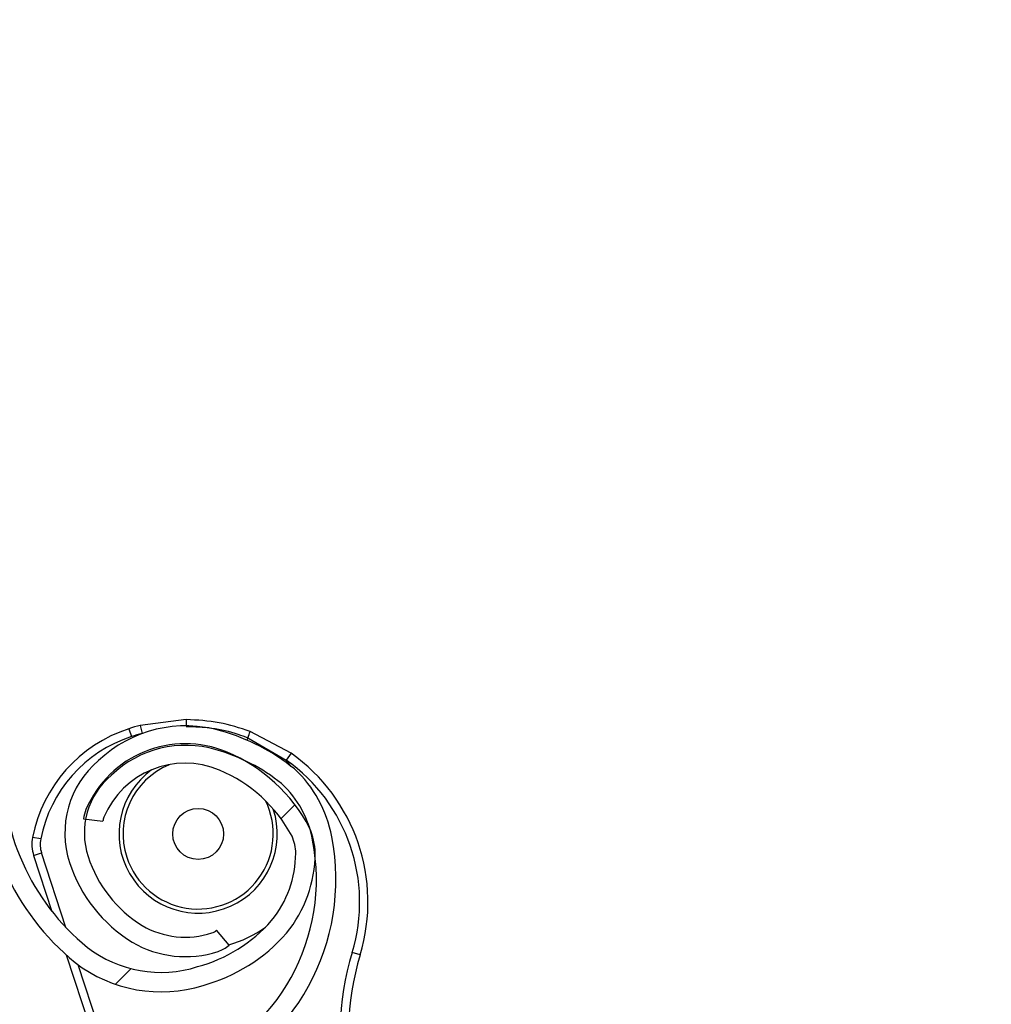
# Model space of a CAD drawing. Header units: inches. Extents: x 170 to 284, y 215 to 248.
# Tile 325 of 656: x 186.617 to 186.738, y 244.487 to 244.609. Entities that reach past the tile are written whole.
import ezdxf

# ---------------------------------------------------------------- set-up
doc = ezdxf.new("R2010")
doc.units = ezdxf.units.IN
doc.header["$LTSCALE"] = 0.25
doc.header["$MEASUREMENT"] = 0
doc.layers.add('ANNOTATIONS', color=1, linetype='Continuous')
doc.layers.add('LH BENCH MOUNT', color=7, linetype='Continuous')
doc.styles.add('ARIAL', font='arial.ttf', dxfattribs={"height": 0.09375})
doc.dimstyles.new('STANDARD$0', dxfattribs={"dimtxt": 0.09375, "dimasz": 0.09375, "dimexe": 0.03125, "dimexo": 0.046875, "dimgap": 0.09, "dimtad": 0, "dimtih": 1, "dimtoh": 1, "dimdec": 4, "dimzin": 0, "dimdsep": 46, "dimtxsty": 'ARIAL', "dimcen": 0.09, "dimadec": 0, "dimazin": 0, "dimtfac": 1, "dimtdec": 4, "dimtofl": 0, "dimtmove": 0, "dimatfit": 1, "dimfxl": 1, "dimtolj": 1, "dimtzin": 0, "dimarcsym": 0})
pattern_1 = [(45, (176.0930244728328, 238.0091787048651), (-0.03026527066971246, 0.03026527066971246), [])]

# ---------------------------------------------------------------- blocks, each defined once
blk = doc.blocks.new('*D112')
at = {"layer": 'ANNOTATIONS', "color": 0, "lineweight": -2, "transparency": 16777216}
for p, q in [((185.9644948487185, 245.1675370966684), (185.9644948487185, 245.9014140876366)), ((187.1992356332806, 244.1734105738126), (187.1992356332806, 245.9014140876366)), ((186.0582448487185, 245.8701640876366), (186.271591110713, 245.8701640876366)), ((187.1054856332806, 245.8701640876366), (186.892139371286, 245.8701640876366))]:
    blk.add_line(p, q, dxfattribs=at)
at = {"layer": 'ANNOTATIONS', "color": 0, "transparency": 16777216}
for points in [[(186.0582448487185, 245.8857890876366), (186.0582448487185, 245.8545390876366), (185.9644948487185, 245.8701640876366)], [(187.1054856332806, 245.8857890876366), (187.1054856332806, 245.8545390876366), (187.1992356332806, 245.8701640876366)]]:
    blk.add_solid(points, dxfattribs=at)
at = {"layer": 'defpoints', "color": 0, "transparency": 16777216}
for p in [(187.1992356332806, 245.8701640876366), (185.9644948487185, 245.1206620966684), (187.1992356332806, 244.1265355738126)]:
    blk.add_point(p, dxfattribs=at)
at = {"layer": 'ANNOTATIONS', "color": 0, "transparency": 16777216, "insert": (186.5818652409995, 245.8701640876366), "char_height": 0.09375, "attachment_point": 5, "style": 'ARIAL'}
blk.add_mtext('\\A1;DIM "A"', dxfattribs=at)

msp = doc.modelspace()

# ---------------------------------------------------------------- hatches: boundary and pattern name
at = {"layer": 'LH BENCH MOUNT'}
h = msp.add_hatch(dxfattribs=at)
h.set_pattern_fill('ANSI31', color=256, scale=0.34241245, angle=2.8e-322, style=0)
h.set_pattern_definition([(45, (176.1263761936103, 238.0091787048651), (-0.03026527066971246, 0.03026527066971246), [])])
edge = h.paths.add_edge_path(flags=0)
edge.add_arc((186.41301658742, 243.9014011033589), 0.021400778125, 89.9999999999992, 390.52248781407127, ccw=False)
edge.add_line((186.41301658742, 243.9228018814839), (186.485779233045, 243.9228018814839))
edge.add_arc((186.485779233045, 244.3336968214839), 0.4108949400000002, 270, 450.0000000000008)
edge.add_line((186.485779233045, 244.7445917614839), (186.00212164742, 244.7445917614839))
edge.add_arc((186.00212164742, 244.7488719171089), 0.004280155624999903, 180.0000000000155, 269.9999999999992, ccw=False)
edge.add_line((185.997841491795, 244.7488719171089), (185.997841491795, 244.7916734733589))
edge.add_arc((186.00212164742, 244.7916734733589), 0.004280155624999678, 360, 540, ccw=False)
edge.add_line((186.006401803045, 244.7916734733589), (186.006401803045, 244.7488719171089))
edge.add_line((186.006401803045, 244.7488719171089), (186.003169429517, 244.7488719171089))
edge.add_line((186.003169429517, 244.7488719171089), (186.003169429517, 244.7916734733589))
edge.add_arc((186.00212164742, 244.7916734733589), 0.001047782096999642, 360, 540.0000000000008)
edge.add_line((186.001073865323, 244.7916734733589), (186.001073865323, 244.7488719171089))
edge.add_arc((186.00212164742, 244.7488719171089), 0.001047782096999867, 180, 270)
edge.add_line((186.00212164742, 244.7478241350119), (186.485779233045, 244.7478241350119))
edge.add_arc((186.485779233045, 244.3336968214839), 0.4141273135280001, 269.9999999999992, 450, ccw=False)
edge.add_line((186.485779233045, 243.9195695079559), (186.41301658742, 243.9195695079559))
edge.add_arc((186.41301658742, 243.9014011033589), 0.018168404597, 450.0000000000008, 750.5224878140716)
edge.add_arc((186.4277648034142, 243.9100962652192), 0.001047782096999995, 390.5224878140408, 495.0000000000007)
edge.add_line((186.4270239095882, 243.9108371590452), (186.4183287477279, 243.9021419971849))
edge.add_line((186.4183287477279, 243.9021419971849), (186.4160431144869, 243.9044276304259))
edge.add_line((186.4160431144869, 243.9044276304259), (186.4247382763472, 243.9131227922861))
edge.add_arc((186.4277648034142, 243.9100962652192), 0.004280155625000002, 390.522487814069, 495.0000000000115, ccw=False)
h = msp.add_hatch(dxfattribs=at)
h.set_pattern_fill('ANSI31', color=256, scale=0.34241245, style=0)
h.set_pattern_definition(pattern_1)
edge = h.paths.add_edge_path(flags=0)
edge.add_line((186.4524275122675, 244.7403116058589), (186.1100150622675, 244.7403116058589))
edge.add_line((186.1100150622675, 244.7403116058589), (186.1100150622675, 244.7445917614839))
edge.add_line((186.1100150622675, 244.7445917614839), (186.4524275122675, 244.7445917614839))
edge.add_arc((186.4524275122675, 244.3336968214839), 0.4108949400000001, 269.9999999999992, 450, ccw=False)
edge.add_line((186.4524275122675, 243.9228018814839), (186.3796648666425, 243.9228018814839))
edge.add_line((186.3796648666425, 243.9228018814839), (186.3796648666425, 243.9270820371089))
edge.add_line((186.3796648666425, 243.9270820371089), (186.4524275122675, 243.9270820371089))
edge.add_arc((186.4524275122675, 244.3336968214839), 0.406614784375, 270, 450.0000000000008)
h = msp.add_hatch(dxfattribs=at)
h.set_pattern_fill('ANSI31', color=256, scale=0.34241245, angle=2.8e-322, style=0)
h.set_pattern_definition(pattern_1)
edge = h.paths.add_edge_path(flags=0)
edge.add_arc((186.4568228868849, 244.5826398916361), 0.001712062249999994, 337.1636403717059, 359.3740606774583)
edge.add_line((186.4585348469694, 244.5826211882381), (186.4609487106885, 244.5825948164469))
edge.add_arc((186.4568228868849, 244.5826398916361), 0.004126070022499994, 337.1636403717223, 359.37406067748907, ccw=False)
edge.add_arc((186.4486179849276, 244.5860950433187), 0.01302879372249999, 288.63980774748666, 337.1636403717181, ccw=False)
edge.add_arc((186.4473625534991, 244.5912307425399), 0.01830194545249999, 247.1636403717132, 287.2250133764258, ccw=False)
edge.add_arc((186.4448243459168, 244.5852032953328), 0.01176186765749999, 179.3044980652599, 247.1636403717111, ccw=False)
edge.add_arc((186.4487126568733, 244.5860551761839), 0.01566536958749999, 122.42070840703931, 182.5944401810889, ccw=False)
edge.add_arc((186.4541585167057, 244.578077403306), 0.02532140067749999, 460.0178885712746, 483.1445737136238, ccw=False)
edge.add_arc((186.4514516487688, 244.588059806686), 0.01504902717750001, 419.31935873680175, 456.4782900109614, ccw=False)
edge.add_arc((186.4453969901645, 244.5771227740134), 0.02754708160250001, 340.4721435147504, 420.0962141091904, ccw=False)
edge.add_arc((186.4799208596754, 244.5661140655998), 0.008748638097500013, 528.1222592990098, 675.1050725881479)
edge.add_arc((186.5296791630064, 244.5236116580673), 0.05672062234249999, 426.7342761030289, 500.1735401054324, ccw=False)
edge.add_arc((186.4693350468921, 244.3772253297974), 0.2150521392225, 410.5896679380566, 427.3696940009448, ccw=False)
edge.add_arc((186.5867789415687, 244.5217468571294), 0.02884824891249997, 352.32248383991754, 408.5773971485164, ccw=False)
edge.add_arc((186.6437740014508, 244.5165454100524), 0.0284373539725, 537.2842342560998, 590.8827079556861)
edge.add_arc((186.634940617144, 244.5063326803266), 0.01494630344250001, 232.4550811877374, 287.7108324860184)
edge.add_arc((186.6345969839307, 244.5101927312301), 0.0187470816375, 285.1215149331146, 318.6032563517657)
edge.add_arc((186.6381827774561, 244.5062677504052), 0.0134739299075, 321.0411977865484, 359.4372861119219)
edge.add_arc((186.6456487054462, 244.5059102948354), 0.006011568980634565, 362.1461729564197, 382.8812140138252)
edge.add_arc((186.6351578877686, 244.4997021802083), 0.01816498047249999, 388.0629004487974, 427.163640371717)
edge.add_arc((186.6379618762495, 244.5063607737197), 0.01094007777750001, 427.1636403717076, 517.1636403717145)
edge.add_arc((186.6295991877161, 244.509882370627), 0.001866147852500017, 517.1636403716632, 532.8058868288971)
edge.add_line((186.6277477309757, 244.5101160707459), (186.6253527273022, 244.5104183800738))
edge.add_arc((186.6295991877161, 244.509882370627), 0.004280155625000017, 517.1636403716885, 532.805886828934, ccw=False)
edge.add_arc((186.6379618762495, 244.5063607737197), 0.01335408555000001, 427.16364037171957, 517.1636403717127, ccw=False)
edge.add_arc((186.6351578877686, 244.4997021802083), 0.020578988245, 387.77499868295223, 427.1636403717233, ccw=False)
edge.add_arc((186.6456487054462, 244.5059102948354), 0.008425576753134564, 361.7413075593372, 383.66335128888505, ccw=False)
edge.add_arc((186.6381827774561, 244.5062677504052), 0.01588793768, 320.85394262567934, 359.63422106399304, ccw=False)
edge.add_arc((186.6345969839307, 244.5101927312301), 0.02116108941, 285.2681711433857, 318.7408121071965, ccw=False)
edge.add_arc((186.634940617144, 244.5063326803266), 0.01736031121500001, 232.34388850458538, 287.52949369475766, ccw=False)
edge.add_arc((186.6437740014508, 244.5165454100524), 0.030851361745, 177.0817976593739, 230.9431779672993, ccw=False)
edge.add_arc((186.5867789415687, 244.5217468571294), 0.02643424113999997, 352.105349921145, 408.4872534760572)
edge.add_arc((186.4693350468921, 244.3772253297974), 0.21263813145, 410.6013088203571, 427.3733299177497)
edge.add_arc((186.5296791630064, 244.5236116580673), 0.05430661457, 426.7202670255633, 500.278175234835)
edge.add_arc((186.4799208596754, 244.5661140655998), 0.01116264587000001, 167.2246792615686, 315.6927275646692, ccw=False)
edge.add_arc((186.4453969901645, 244.5771227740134), 0.02513307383, 340.1350405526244, 420.1342981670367)
edge.add_arc((186.4514516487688, 244.588059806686), 0.01263501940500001, 419.2466876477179, 456.1463371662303)
edge.add_arc((186.4541585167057, 244.578077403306), 0.022907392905, 460.2079467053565, 483.1833555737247)
edge.add_arc((186.4487126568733, 244.5860551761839), 0.01325136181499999, 482.3558808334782, 542.8988901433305)
edge.add_arc((186.4448243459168, 244.5852032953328), 0.009347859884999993, 538.8861644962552, 607.1636403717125)
edge.add_arc((186.4473625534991, 244.5912307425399), 0.01588793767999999, 247.1636403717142, 287.1158192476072)
edge.add_arc((186.4486179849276, 244.5860950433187), 0.01061478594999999, 288.7981416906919, 337.1636403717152)
h = msp.add_hatch(dxfattribs=at)
h.set_pattern_fill('ANSI32', color=256, scale=0.34241245, angle=2.8e-322, style=0)
h.set_pattern_definition([(45, (176.0930244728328, 238.0091787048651), (-0.09079581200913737, 0.09079581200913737), []), (45, (176.1535550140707, 238.0091787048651), (-0.09079581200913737, 0.09079581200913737), [])])
edge = h.paths.add_edge_path(flags=0)
edge.add_arc((186.4524275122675, 244.3336968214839), 0.2182879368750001, 180, 540, ccw=False)
edge = h.paths.add_edge_path(flags=0)
edge.add_arc((186.4524275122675, 244.3336968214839), 0.2097276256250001, 180, 540, ccw=False)

# ---------------------------------------------------------------- linework, layer by layer
for p, q in [((186.6380818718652, 244.5226981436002), (186.6323806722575, 244.5219896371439)), ((186.6323806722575, 244.5219896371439), (186.6326359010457, 244.5209946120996)), ((186.6309625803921, 244.5215760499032), (186.6312822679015, 244.5205998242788)), ((186.6510686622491, 244.5185333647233), (186.6459979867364, 244.521234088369)), ((186.6457233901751, 244.5204455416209), (186.6455791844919, 244.5201670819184)), ((186.6457233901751, 244.5204455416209), (186.6504744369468, 244.5176954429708)), ((186.6510686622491, 244.5185333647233), (186.6504744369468, 244.5176954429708)), ((186.6510927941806, 244.5169031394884), (186.6504744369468, 244.5176954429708)), ((186.6253527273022, 244.5104183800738), (186.6277477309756, 244.5101160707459)), ((186.6200451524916, 244.5079136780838), (186.6190374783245, 244.5081132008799)), ((186.6191737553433, 244.5058632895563), (186.6201499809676, 244.5061829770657)), ((186.6231776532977, 244.4969374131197), (186.6201499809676, 244.5061829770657)), ((186.6191737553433, 244.5058632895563), (186.6214404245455, 244.4989415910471)), ((186.6434035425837, 244.4947553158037), (186.641840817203, 244.496595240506)), ((186.623205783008, 244.4935507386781), (186.6376452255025, 244.4494571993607)), ((186.659628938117, 244.4935624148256), (186.6586456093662, 244.4938595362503)), ((186.6322417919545, 244.4692583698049), (186.6246888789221, 244.492322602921))]:
    msp.add_line(p, q, dxfattribs=at)
msp.add_circle((186.6395562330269, 244.5085368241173), 0.00315523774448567, dxfattribs=at)
for centre, radius, start, end in [((186.4524275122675, 244.3336968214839), 0.4141273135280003, 359.3206013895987, 90), ((186.4524275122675, 244.3336968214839), 0.4108949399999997, 359.3152565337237, 90), ((186.4524275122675, 244.3336968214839), 0.406614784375, 359.3080483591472, 90), ((186.4524275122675, 244.3336968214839), 0.218287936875, 358.7109930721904, 270.0000000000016), ((186.4524275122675, 244.3336968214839), 0.2097276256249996, 358.6583711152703, 270.0000000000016), ((186.4524275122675, 244.3336968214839), 0.20865758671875, 358.6514896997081, 270), ((186.6379938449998, 244.5062631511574), 0.01566536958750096, 73.38929102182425, 133.5630227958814), ((186.6379957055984, 244.5000990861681), 0.02259922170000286, 104.3864820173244, 108.1322229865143), ((186.6462878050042, 244.5220460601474), 0.008231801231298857, 175.4565454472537, 180.8190187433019), ((186.6365038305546, 244.5046548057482), 0.01780544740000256, 108.1322229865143, 168.8001128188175), ((186.6379957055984, 244.5000990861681), 0.02157198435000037, 104.3864820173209, 108.1322229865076), ((186.6355406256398, 244.4969205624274), 0.02532140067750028, 50.98647118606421, 74.11315632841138), ((186.6376333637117, 244.5237048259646), 0.00872189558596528, 338.056635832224, 343.5439434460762), ((186.6365038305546, 244.5046548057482), 0.01677821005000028, 108.1322229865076, 168.8001128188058), ((186.6379618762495, 244.5063607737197), 0.01335408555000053, 67.16364037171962, 157.163640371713), ((186.6379938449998, 244.5062631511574), 0.01325136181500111, 73.3244634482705, 133.8674727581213), ((186.6355406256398, 244.4969205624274), 0.02290739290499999, 51.17652932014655, 74.1519381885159), ((186.6351578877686, 244.4997021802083), 0.0205789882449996, 27.77499868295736, 67.16364037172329), ((186.6379957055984, 244.5000990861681), 0.02259922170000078, 343.1873466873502, 54.65704462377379), ((186.6437740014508, 244.5165454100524), 0.03085136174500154, 177.0817976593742, 230.9431779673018), ((186.6437740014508, 244.5165454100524), 0.02843735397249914, 177.2842342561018, 230.8827079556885), ((186.6348012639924, 244.5086405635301), 0.01176186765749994, 130.2730806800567, 198.1322229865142), ((186.6379618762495, 244.5063607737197), 0.01094007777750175, 67.16364037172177, 157.163640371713), ((186.6395562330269, 244.5085368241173), 0.009303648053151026, 112.7734453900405, 198.1322229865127), ((186.6379957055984, 244.5000990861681), 0.02157198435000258, 343.1873466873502, 54.65704462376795), ((186.6395562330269, 244.5085368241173), 0.009810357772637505, 125.9876784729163, 18.28531685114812), ((186.6351578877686, 244.4997021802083), 0.01816498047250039, 28.06290044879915, 67.1636403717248), ((186.641303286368, 244.5055093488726), 0.01504902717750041, 10.2879413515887, 47.44687262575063), ((186.6348012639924, 244.5086405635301), 0.009347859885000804, 129.8547471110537, 198.1322229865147), ((186.641303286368, 244.5055093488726), 0.01263501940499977, 10.2152702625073, 47.11491978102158), ((186.6395562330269, 244.5085368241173), 0.009303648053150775, 198.1322229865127, 26.2004316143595), ((186.6295991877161, 244.509882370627), 0.004280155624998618, 157.1636403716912, 172.8058868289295), ((186.6295991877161, 244.509882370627), 0.001866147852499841, 157.1636403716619, 172.8058868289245), ((186.6456487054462, 244.5059102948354), 0.008425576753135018, 1.741307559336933, 23.66335128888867), ((186.623404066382, 244.507248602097), 0.004451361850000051, 168.8001128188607, 198.13222298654), ((186.623404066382, 244.507248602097), 0.003424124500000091, 168.8001128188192, 198.1322229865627), ((186.6290753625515, 244.5029102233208), 0.02513307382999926, 291.1036231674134, 11.10288078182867), ((186.6290753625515, 244.5029102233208), 0.02754708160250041, 291.4407261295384, 11.06479672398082), ((186.6456487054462, 244.5059102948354), 0.006011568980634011, 2.146172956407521, 22.8812140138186), ((186.6381827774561, 244.5062677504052), 0.01347392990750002, 321.0411977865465, 359.437286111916), ((186.6381827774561, 244.5062677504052), 0.01588793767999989, 320.8539426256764, 359.6342210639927), ((186.641016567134, 244.5106759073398), 0.01830194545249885, 198.1322229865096, 238.1935959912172), ((186.641016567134, 244.5106759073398), 0.01588793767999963, 198.1322229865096, 238.0844018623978), ((186.6345969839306, 244.5101927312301), 0.01874708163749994, 285.1215149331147, 318.603256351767), ((186.6379618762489, 244.5063607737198), 0.01061478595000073, 239.7667243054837, 288.1322229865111), ((186.6407325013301, 244.4979001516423), 0.00171206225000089, 288.132222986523, 310.3426432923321), ((186.6395562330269, 244.5085368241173), 0.01425087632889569, 285.4911195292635, 305.84481894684), ((186.6379618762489, 244.5063607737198), 0.01302879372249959, 239.6083903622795, 288.1322229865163), ((186.6345969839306, 244.5101927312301), 0.02116108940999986, 285.2681711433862, 318.7408121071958), ((186.634940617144, 244.5063326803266), 0.01494630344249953, 232.4550811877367, 287.7108324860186), ((186.6407325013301, 244.4979001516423), 0.004126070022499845, 288.1322229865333, 310.3426432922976), ((186.6924065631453, 244.483658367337), 0.03526848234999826, 163.1873466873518, 193.9035266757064), ((186.6924065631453, 244.483658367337), 0.03424124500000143, 163.1873466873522, 193.9035266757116), ((186.634940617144, 244.5063326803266), 0.01736031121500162, 232.3438885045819, 287.5294936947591)]:
    msp.add_arc(centre, radius, start, end, dxfattribs=at)
for points, knots in [([(186.6459979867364, 244.521234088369), (186.6447329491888, 244.5216497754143), (186.6421608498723, 244.5224949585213), (186.6394562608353, 244.5226296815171), (186.6380818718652, 244.5226981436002)], [0, 0, 0, 0, 0.4918307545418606, 1, 1, 1, 1]), ([(186.6380562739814, 244.521863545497), (186.6391278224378, 244.5218320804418), (186.6413019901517, 244.5217682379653), (186.643866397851, 244.5211512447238), (186.645309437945, 244.5206028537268), (186.6457233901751, 244.5204455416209)], [0, 0, 0, 0, 0.4093476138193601, 0.8305647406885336, 1, 1, 1, 1])]:
    msp.add_open_spline(points, degree=3, knots=knots, dxfattribs=at)

# ---------------------------------------------------------------- dimensions: what is measured, and where the dimension line sits
at = {"layer": 'ANNOTATIONS'}
dim = msp.add_linear_dim(base=(187.1992356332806, 245.8701640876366), p1=(185.9644948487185, 245.1206620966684), p2=(187.1992356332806, 244.1265355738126), text='DIM "A"', dimstyle='STANDARD$0', dxfattribs=at)
dim.commit()
dim.dimension.update_dxf_attribs({"geometry": '*D112', "text_midpoint": (186.5818652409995, 245.8701640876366)})

doc.saveas('drawing.dxf')
